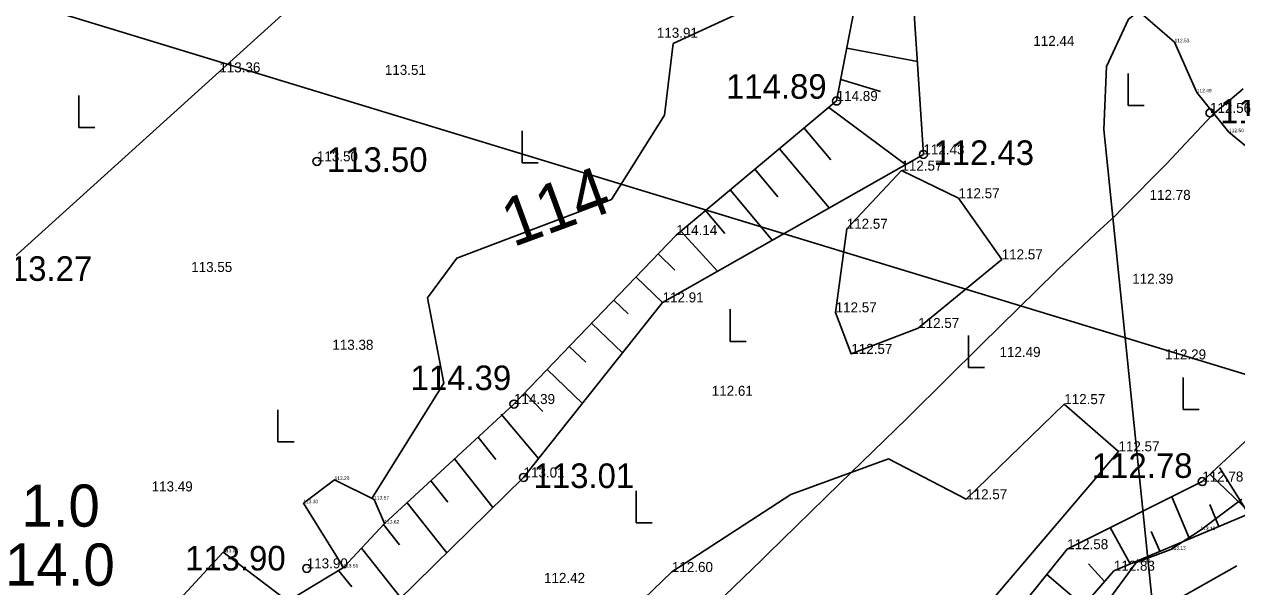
# Model space of a CAD drawing. Extents: x 662249 to 665480, y 6426254 to 6428735.
# Drawn here: x 662638.3 to 662759.1, y 6428358.6 to 6428414.7 of the extents above; entities that cross this region are included whole.
import ezdxf

# ---------------------------------------------------------------- set-up
doc = ezdxf.new("R2010")
doc.units = 0
for name, color, linetype in [('GEOLPUNKT', 7, 'Continuous'), ('HALJASTUS', 7, 'Continuous'), ('HORISONTAAL', 7, 'Continuous'), ('KORGUS-EH2000', 7, 'Continuous'), ('Lamami horisontaal', 7, 'Continuous'), ('MAAMUDEL-EH2000', 7, 'Continuous'), ('PLOKK', 7, 'Continuous'), ('RELJEEF', 7, 'Continuous'), ('TEHNO', 7, 'Continuous'), ('VEEKOGU', 7, 'Continuous')]:
    doc.layers.add(name, color=color, linetype=linetype)

msp = doc.modelspace()

# ---------------------------------------------------------------- linework, layer by layer
at = {"layer": 'GEOLPUNKT'}
msp.add_lwpolyline([(662440.23, 6428160.32), (662454.36, 6428178.94), (662553.56, 6428299.42), (662604.67, 6428361.97), (662707.64, 6428455.12), (662831.01, 6428507.89), (662864.8, 6428522.34)], dxfattribs=at)
at = {"layer": 'HALJASTUS'}
for p, q in [((662748.27, 6428409.77), (662748.27, 6428406.57)), ((662643.75, 6428407.59), (662643.75, 6428404.39)), ((662748.27, 6428406.57), (662749.87, 6428406.57)), ((662643.75, 6428404.39), (662645.35, 6428404.39)), ((662687.9, 6428404.06), (662687.9, 6428400.86)), ((662687.9, 6428400.86), (662689.5, 6428400.86)), ((662708.61, 6428386.27), (662708.61, 6428383.07)), ((662732.35, 6428383.66), (662732.35, 6428380.46)), ((662708.61, 6428383.07), (662710.21, 6428383.07)), ((662732.35, 6428380.46), (662733.95, 6428380.46)), ((662753.75, 6428379.48), (662753.75, 6428376.28)), ((662663.58, 6428376.26), (662663.58, 6428373.06)), ((662753.75, 6428376.28), (662755.35, 6428376.28)), ((662663.58, 6428373.06), (662665.18, 6428373.06)), ((662699.26, 6428368.18), (662699.26, 6428364.98)), ((662699.26, 6428364.98), (662700.86, 6428364.98))]:
    msp.add_line(p, q, dxfattribs=at)
at = {"layer": 'HORISONTAAL'}
msp.add_lwpolyline([(662741.42, 6428441.12), (662736.58, 6428441.69), (662736.5, 6428438.36), (662724.7, 6428429.54), (662720.73, 6428422.34), (662719.75, 6428421.27), (662713.63, 6428417.7), (662702.96, 6428412.75), (662702.07, 6428405.63), (662696.8, 6428397.21), (662681.39, 6428391.36), (662678.49, 6428387.42), (662680.11, 6428378.91), (662672.93, 6428367.41)], dxfattribs=at)
at = {"layer": 'KORGUS-EH2000'}
for centre in [(662719.23, 6428407.03), (662756.42, 6428405.84), (662727.87, 6428401.7), (662667.46, 6428401.01), (662687.09, 6428376.82), (662688.04, 6428369.5), (662755.65, 6428369.09), (662666.45, 6428360.44)]:
    msp.add_circle(centre, 0.4, dxfattribs=at)
at = {"layer": 'Lamami horisontaal'}
msp.add_lwpolyline([(662752.95, 6428346.49), (662752.55, 6428347.16), (662751.91, 6428348.59), (662751.47, 6428350.09), (662751.21, 6428351.65), (662745.85, 6428404.18), (662746.1, 6428410.46), (662748.29, 6428415.2), (662752.43, 6428418.37), (662758.51, 6428419.99), (662786.73, 6428423.35)], dxfattribs=at)
at = {"layer": 'PLOKK'}
msp.add_line((662622.26, 6428421.78), (662778.34, 6428374.15), dxfattribs=at)
at = {"layer": 'RELJEEF'}
for p, q in [((662720.24, 6428412.31), (662727.27, 6428410.96)), ((662723.59, 6428407.96), (662719.64, 6428409.17)), ((662718.44, 6428406.38), (662726.09, 6428400.69)), ((662718.65, 6428401.15), (662715.99, 6428404.32)), ((662713.53, 6428402.27), (662718.47, 6428396.37)), ((662713.36, 6428397.49), (662711.08, 6428400.22)), ((662708.63, 6428398.16), (662712.82, 6428393.15)), ((662708.08, 6428393.83), (662706.17, 6428396.11)), ((662703.72, 6428394.06), (662707.37, 6428390.06)), ((662703.1, 6428390.18), (662701.46, 6428391.8)), ((662699.24, 6428389.49), (662701.89, 6428386.95)), ((662698.46, 6428385.8), (662697.03, 6428387.18)), ((662694.81, 6428384.87), (662697.89, 6428381.91)), ((662694.24, 6428380.98), (662692.6, 6428382.56)), ((662690.38, 6428380.25), (662693.9, 6428376.88)), ((662689.97, 6428376.08), (662688.16, 6428377.94)), ((662685.8, 6428375.8), (662689.54, 6428371.39)), ((662685.29, 6428371.29), (662683.52, 6428373.52)), ((662681.16, 6428371.35), (662685, 6428366.51)), ((662760.26, 6428365.87), (662757.35, 6428370.49)), ((662680.49, 6428367.04), (662678.8, 6428369.17)), ((662760.45, 6428365.95), (662756.42, 6428369.81)), ((662676.44, 6428366.99), (662680.4, 6428362)), ((662754.36, 6428363.38), (662752.6, 6428367.56)), ((662756.39, 6428366.81), (662757.31, 6428364.63)), ((662675.69, 6428362.8), (662674.09, 6428364.81)), ((662748.47, 6428360.89), (662746.49, 6428364.5)), ((662750.57, 6428364.13), (662751.41, 6428362.14)), ((662671.89, 6428362.44), (662675.81, 6428357.49)), ((662744.33, 6428360.88), (662745.9, 6428359.12)), ((662670.94, 6428358.61), (662669.61, 6428360.23)), ((662743.81, 6428356.7), (662740.18, 6428359.84))]:
    msp.add_line(p, q, dxfattribs=at)
for points in [[(662739.95, 6428431.79), (662736.25, 6428420.88), (662726.83, 6428417.78), (662727.87, 6428401.7), (662701.89, 6428386.95), (662688.04, 6428369.5), (662671.96, 6428353.72), (662655.43, 6428341.88), (662655.33, 6428315.53), (662655.93, 6428308.95), (662661.65, 6428298.53), (662667.56, 6428293.93), (662680.37, 6428301.75), (662685.92, 6428307.12), (662691.26, 6428305.45), (662701.44, 6428316.07)], [(662674.18, 6428364.9), (662674.18, 6428364.9), (662687.09, 6428376.82), (662703.25, 6428393.66), (662719.23, 6428407.03), (662721.84, 6428420.61), (662730.78, 6428426.24), (662737.78, 6428432.6)], [(662739.42, 6428432.09), (662745.58, 6428423.93), (662747.61, 6428419.5), (662748, 6428417.15), (662752.89, 6428412.88), (662755.1, 6428407.89), (662758.31, 6428403.92), (662760.68, 6428401.97)], [(662701.44, 6428316.07), (662720.28, 6428335.08), (662742.19, 6428362.35), (662755.65, 6428369.09), (662768.41, 6428381.01)], [(662703.27, 6428314.35), (662724.61, 6428334.87), (662740.59, 6428352.97), (662746.84, 6428360.21), (662760.45, 6428365.95), (662771.85, 6428377.89)], [(662674.18, 6428364.9), (662673.16, 6428367.3), (662669.22, 6428369.26), (662666.11, 6428366.93), (662670.1, 6428360.53)], [(662759.59, 6428367.34), (662755.47, 6428364.25), (662752.52, 6428362.32), (662749.08, 6428361.04), (662745.85, 6428356.64), (662742.99, 6428354.83), (662743.44, 6428349.81), (662745.8, 6428350.84), (662750.17, 6428355.63), (662759.1, 6428360.69)], [(662674.18, 6428364.9), (662670.1, 6428360.53), (662664.58, 6428357.16), (662658.88, 6428353.83), (662655.8, 6428350.93), (662651.73, 6428347.5), (662650.04, 6428343.2), (662649.12, 6428338.57), (662648.92, 6428336.12), (662650.32, 6428333.11), (662650.52, 6428327.15), (662650.2, 6428320.72), (662651.2, 6428316.52)], [(662651.2, 6428316.52), (662646.77, 6428314.73), (662642.74, 6428313.98), (662641.38, 6428323.62), (662639.76, 6428330.38), (662643.57, 6428332.59), (662643.72, 6428334.04), (662645.78, 6428335.58), (662644.48, 6428342.89), (662647.89, 6428351.88), (662652.21, 6428355.64), (662658.13, 6428362.04), (662664.58, 6428357.16)]]:
    msp.add_lwpolyline(points, dxfattribs=at)
at = {"layer": 'TEHNO'}
msp.add_lwpolyline([(662759.72, 6428408.25), (662756.71, 6428405.68), (662753.98, 6428402.79), (662753.97, 6428402.78), (662752.11, 6428400.81), (662747.59, 6428396.23), (662747, 6428395.62), (662745.04, 6428393.83), (662741.26, 6428390.22), (662741.05, 6428390.03), (662733.63, 6428382.71), (662726.51, 6428375.67), (662726.22, 6428375.39), (662719.53, 6428368.87), (662712.36, 6428361.89), (662711.73, 6428361.27), (662705.32, 6428355.04)], dxfattribs=at)
at = {"layer": 'VEEKOGU'}
for points in [[(662731.37, 6428397.33), (662725.68, 6428400.09), (662720.23, 6428394.29), (662719.13, 6428385.96), (662720.69, 6428381.82), (662727.35, 6428384.4), (662735.67, 6428391.24)], [(662698.71, 6428349.9), (662707.61, 6428346.62), (662718.27, 6428342.3), (662729.02, 6428350.6), (662747.3, 6428372.1), (662741.9, 6428376.81), (662732.13, 6428367.33), (662724.38, 6428371.35), (662714.68, 6428367.79), (662702.82, 6428360.08), (662697.2, 6428354.69)]]:
    msp.add_lwpolyline(points, close=True, dxfattribs=at)

# ---------------------------------------------------------------- texts
at = {"layer": 'GEOLPUNKT'}
for s, p in [('1.0', (662638.03, 6428364.6)), ('14.0', (662636.4, 6428358.72))]:
    msp.add_text(s, height=4.2, dxfattribs=at).set_placement(p)
at = {"layer": 'HORISONTAAL'}
msp.add_text('114', height=4.8, rotation=20.1152, dxfattribs=at).set_placement((662687, 6428392.44))
at = {"layer": 'KORGUS-EH2000'}
for s, p in [('114.89', (662708.21, 6428407.25)), ('112.56', (662757.42, 6428404.79)), ('112.43', (662728.87, 6428400.65)), ('113.50', (662668.46, 6428399.96)), ('113.27', (662635.06, 6428389.1)), ('114.39', (662676.79, 6428378.21)), ('112.78', (662744.65, 6428369.46)), ('113.01', (662689.04, 6428368.45)), ('113.90', (662654.33, 6428360.23))]:
    msp.add_text(s, height=2.45, dxfattribs=at).set_placement(p)
at = {"layer": 'MAAMUDEL-EH2000'}
for s, height, p in [('113.91', 1, (662701.32, 6428413.33)), ('112.44', 1, (662738.82, 6428412.52)), ('112.53', 0.35, (662752.89, 6428412.88)), ('113.36', 1, (662657.74, 6428409.88)), ('113.51', 1, (662674.23, 6428409.63)), ('114.89', 1, (662719.23, 6428407.03)), ('114.89', 1, (662719.23, 6428407.03)), ('112.49', 0.35, (662755.1, 6428407.89)), ('112.56', 1, (662756.42, 6428405.84)), ('112.50', 0.35, (662758.31, 6428403.92)), ('112.43', 1, (662727.87, 6428401.7)), ('113.50', 1, (662667.46, 6428401.01)), ('112.57', 1, (662725.68, 6428400.09)), ('112.57', 1, (662731.37, 6428397.33)), ('112.57', 1, (662731.37, 6428397.33)), ('112.78', 1, (662750.4, 6428397.17)), ('114.14', 1, (662703.25, 6428393.66)), ('114.14', 1, (662703.25, 6428393.66)), ('112.57', 1, (662720.23, 6428394.29)), ('112.57', 1, (662735.67, 6428391.24)), ('113.55', 1, (662654.94, 6428389.98)), ('112.39', 1, (662748.67, 6428388.81)), ('112.91', 1, (662701.89, 6428386.95)), ('112.57', 1, (662719.13, 6428385.96)), ('112.57', 1, (662727.35, 6428384.4)), ('113.38', 1, (662669, 6428382.23)), ('112.57', 1, (662720.69, 6428381.82)), ('112.49', 1, (662735.45, 6428381.51)), ('112.29', 1, (662751.94, 6428381.27)), ('112.61', 1, (662706.79, 6428377.64)), ('114.39', 1, (662687.09, 6428376.82)), ('114.39', 1, (662687.09, 6428376.82)), ('112.57', 1, (662741.9, 6428376.81)), ('112.57', 1, (662747.3, 6428372.1)), ('113.01', 1, (662688.04, 6428369.5)), ('112.78', 1, (662755.65, 6428369.09)), ('113.49', 1, (662651, 6428368.11)), ('113.20', 0.35, (662669.22, 6428369.26)), ('113.57', 0.35, (662673.16, 6428367.3)), ('112.57', 1, (662732.13, 6428367.33)), ('113.30', 0.35, (662666.11, 6428366.93)), ('113.62', 0.35, (662674.18, 6428364.9)), ('113.62', 0.35, (662674.18, 6428364.9)), ('113.15', 0.35, (662755.47, 6428364.25)), ('112.58', 1, (662742.19, 6428362.35)), ('113.05', 0.35, (662658.13, 6428362.04)), ('113.13', 0.35, (662752.52, 6428362.32)), ('113.90', 1, (662666.45, 6428360.44)), ('113.90', 1, (662666.45, 6428360.44)), ('113.51', 0.35, (662670.1, 6428360.53)), ('113.51', 0.35, (662670.1, 6428360.53)), ('112.60', 1, (662702.82, 6428360.08)), ('112.83', 1, (662746.84, 6428360.21)), ('112.83', 1, (662746.84, 6428360.21)), ('113.41', 0.35, (662749.08, 6428361.04)), ('112.42', 1, (662690.08, 6428358.99))]:
    msp.add_text(s, height=height, dxfattribs=at).set_placement(p)

doc.saveas('drawing.dxf')
